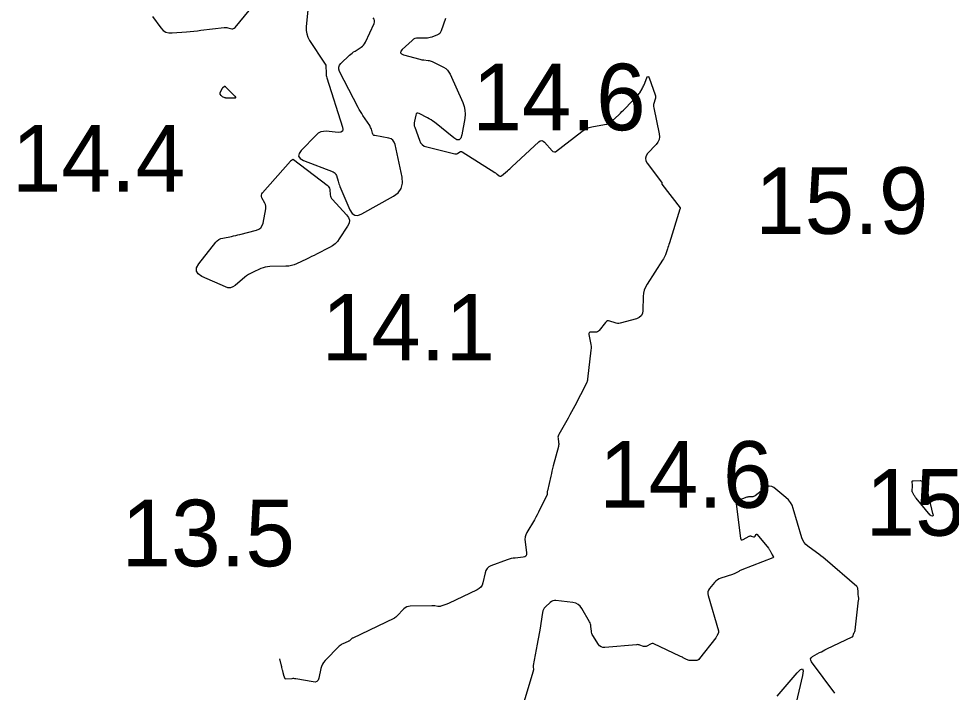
# Model space of a CAD drawing. Extents: x 3040093 to 3056816, y 408076 to 509144.
# Drawn here: x 3044652.9 to 3044722.9, y 434899.7 to 434950.3 of the extents above; entities that cross this region are included whole.
import ezdxf

# ---------------------------------------------------------------- set-up
doc = ezdxf.new("R2010")
doc.units = 0
doc.layers.add('V-CHAN-CONT-EL15', color=7, linetype='Continuous')
doc.layers.add('V-TOPO-SOUN-0810', color=7, linetype='Continuous')

msp = doc.modelspace()

# ---------------------------------------------------------------- linework, layer by layer
at = {"layer": 'V-CHAN-CONT-EL15'}
for points in [[(3044662.952, 434950.477), (3044663.578, 434949.62), (3044663.748, 434949.435), (3044663.946, 434949.31), (3044664.17, 434949.243), (3044664.42, 434949.237), (3044665.504, 434949.33), (3044665.773, 434949.354), (3044666.042, 434949.38), (3044666.31, 434949.408), (3044666.578, 434949.438), (3044668.316, 434949.641), (3044668.389, 434949.646), (3044668.463, 434949.645), (3044668.536, 434949.638), (3044668.609, 434949.625), (3044668.899, 434949.558), (3044668.968, 434949.551), (3044669.032, 434949.562), (3044669.088, 434949.591), (3044669.139, 434949.64), (3044670.207, 434950.937)], [(3044674.608, 434950.97), (3044674.487, 434949.687), (3044674.483, 434949.418), (3044674.524, 434949.161), (3044674.609, 434948.915), (3044674.738, 434948.68), (3044675.862, 434946.977), (3044675.874, 434946.958), (3044675.886, 434946.939), (3044675.896, 434946.92), (3044675.907, 434946.901), (3044675.948, 434946.823), (3044675.957, 434946.803), (3044675.963, 434946.782), (3044675.967, 434946.761), (3044675.969, 434946.74), (3044675.973, 434946.233), (3044675.978, 434946.141), (3044675.988, 434946.051), (3044676.006, 434945.962), (3044676.031, 434945.874), (3044677.209, 434942.164), (3044677.241, 434941.977), (3044677.199, 434941.85), (3044677.083, 434941.781), (3044676.894, 434941.772), (3044675.991, 434941.851), (3044675.774, 434941.848), (3044675.574, 434941.8), (3044675.391, 434941.705), (3044675.225, 434941.565), (3044674.114, 434940.41), (3044673.946, 434940.178), (3044673.917, 434939.977), (3044674.027, 434939.807), (3044674.277, 434939.668), (3044676.498, 434938.808), (3044676.589, 434938.761), (3044676.663, 434938.698), (3044676.719, 434938.618), (3044676.757, 434938.523), (3044676.873, 434938.107), (3044676.904, 434938.004), (3044676.938, 434937.902), (3044676.976, 434937.802), (3044677.016, 434937.702), (3044677.766, 434935.952), (3044677.926, 434935.69), (3044678.128, 434935.552), (3044678.373, 434935.537), (3044678.661, 434935.647), (3044681.034, 434936.97), (3044681.394, 434937.238), (3044681.622, 434937.565), (3044681.719, 434937.952), (3044681.684, 434938.399), (3044681.163, 434940.865), (3044681.102, 434941.042), (3044681.002, 434941.18), (3044680.862, 434941.277), (3044680.683, 434941.334), (3044679.643, 434941.527), (3044679.574, 434941.549), (3044679.52, 434941.585), (3044679.48, 434941.637), (3044679.453, 434941.704), (3044679.376, 434942.001), (3044679.353, 434942.074), (3044679.325, 434942.144), (3044679.292, 434942.212), (3044679.252, 434942.277), (3044678.748, 434943.036), (3044678.652, 434943.185), (3044678.56, 434943.336), (3044678.472, 434943.49), (3044678.389, 434943.646), (3044676.987, 434946.352), (3044676.928, 434946.518), (3044676.925, 434946.674), (3044676.98, 434946.82), (3044677.091, 434946.956), (3044677.741, 434947.563), (3044677.839, 434947.65), (3044677.941, 434947.732), (3044678.047, 434947.81), (3044678.157, 434947.882), (3044678.603, 434948.16), (3044678.707, 434948.236), (3044678.797, 434948.325), (3044678.873, 434948.426), (3044678.935, 434948.539), (3044679.576, 434949.945), (3044679.613, 434950.059), (3044679.616, 434950.168), (3044679.586, 434950.274), (3044679.523, 434950.376)], [(3044684.949, 434950.328), (3044684.625, 434949.387), (3044684.58, 434949.288), (3044684.517, 434949.205), (3044684.436, 434949.14), (3044684.338, 434949.091), (3044683.912, 434948.93), (3044683.805, 434948.895), (3044683.696, 434948.871), (3044683.584, 434948.857), (3044683.472, 434948.853), (3044682.902, 434948.86), (3044682.773, 434948.85), (3044682.654, 434948.817), (3044682.543, 434948.761), (3044682.441, 434948.683), (3044681.7, 434947.994), (3044681.589, 434947.86), (3044681.568, 434947.749), (3044681.638, 434947.66), (3044681.799, 434947.593), (3044683.01, 434947.266), (3044683.087, 434947.247), (3044683.165, 434947.232), (3044683.243, 434947.219), (3044683.322, 434947.21), (3044683.639, 434947.182), (3044683.717, 434947.171), (3044683.793, 434947.153), (3044683.867, 434947.128), (3044683.94, 434947.096), (3044684.804, 434946.658), (3044684.961, 434946.563), (3044685.094, 434946.445), (3044685.205, 434946.306), (3044685.293, 434946.145), (3044686.241, 434944.017), (3044686.346, 434943.727), (3044686.406, 434943.43), (3044686.42, 434943.128), (3044686.389, 434942.82), (3044686.174, 434941.578), (3044686.096, 434941.331), (3044685.97, 434941.211), (3044685.797, 434941.218), (3044685.575, 434941.352), (3044684.11, 434942.53), (3044683.987, 434942.624), (3044683.859, 434942.712), (3044683.727, 434942.792), (3044683.59, 434942.866), (3044682.964, 434943.182), (3044682.87, 434943.214), (3044682.796, 434943.204), (3044682.742, 434943.153), (3044682.707, 434943.06), (3044682.607, 434942.605), (3044682.59, 434942.492), (3044682.589, 434942.38), (3044682.604, 434942.269), (3044682.635, 434942.159), (3044682.981, 434941.179), (3044683.069, 434940.998), (3044683.19, 434940.854), (3044683.346, 434940.748), (3044683.535, 434940.679), (3044685.651, 434940.164), (3044685.701, 434940.157), (3044685.75, 434940.159), (3044685.796, 434940.172), (3044685.841, 434940.195), (3044686.018, 434940.307), (3044686.062, 434940.328), (3044686.106, 434940.335), (3044686.151, 434940.328), (3044686.195, 434940.307), (3044688.647, 434938.754), (3044688.69, 434938.726), (3044688.732, 434938.697), (3044688.774, 434938.668), (3044688.816, 434938.637), (3044688.98, 434938.512), (3044689.021, 434938.489), (3044689.061, 434938.482), (3044689.101, 434938.491), (3044689.141, 434938.515), (3044689.593, 434938.887), (3044689.681, 434938.961), (3044689.768, 434939.035), (3044689.854, 434939.111), (3044689.938, 434939.188), (3044691.954, 434941.05), (3044692.065, 434941.127), (3044692.173, 434941.149), (3044692.279, 434941.116), (3044692.382, 434941.029), (3044692.957, 434940.377), (3044692.974, 434940.36), (3044692.993, 434940.346), (3044693.014, 434940.335), (3044693.036, 434940.328), (3044693.13, 434940.302), (3044693.154, 434940.299), (3044693.176, 434940.301), (3044693.196, 434940.308), (3044693.216, 434940.32), (3044695.177, 434941.834), (3044695.353, 434941.954), (3044695.539, 434942.052), (3044695.736, 434942.126), (3044695.944, 434942.177), (3044696.889, 434942.351), (3044697.049, 434942.392), (3044697.198, 434942.454), (3044697.336, 434942.537), (3044697.463, 434942.641), (3044697.953, 434943.099), (3044698.074, 434943.215), (3044698.194, 434943.331), (3044698.313, 434943.45), (3044698.43, 434943.569), (3044699.317, 434944.486), (3044699.374, 434944.548), (3044699.428, 434944.613), (3044699.478, 434944.68), (3044699.525, 434944.75), (3044699.705, 434945.035), (3044699.748, 434945.107), (3044699.788, 434945.182), (3044699.823, 434945.258), (3044699.855, 434945.336), (3044700.055, 434945.863), (3044700.098, 434945.948), (3044700.141, 434945.976), (3044700.183, 434945.948), (3044700.226, 434945.862), (3044700.692, 434944.592), (3044700.714, 434944.513), (3044700.723, 434944.433), (3044700.718, 434944.353), (3044700.699, 434944.273), (3044700.596, 434943.952), (3044700.576, 434943.872), (3044700.566, 434943.791), (3044700.567, 434943.709), (3044700.579, 434943.627), (3044700.986, 434941.668), (3044701.008, 434941.446), (3044700.978, 434941.238), (3044700.896, 434941.044), (3044700.763, 434940.865), (3044700.124, 434940.177), (3044700.002, 434940.003), (3044699.955, 434939.826), (3044699.984, 434939.645), (3044700.089, 434939.46), (3044701.175, 434938.037), (3044701.182, 434938.026), (3044701.187, 434938.014), (3044701.189, 434938.002), (3044701.189, 434937.989), (3044701.184, 434937.936), (3044701.183, 434937.923), (3044701.186, 434937.91), (3044701.19, 434937.899), (3044701.197, 434937.888), (3044702.556, 434936.115), (3044702.559, 434936.11), (3044702.562, 434936.105), (3044702.564, 434936.1), (3044702.566, 434936.095), (3044702.573, 434936.07), (3044702.574, 434936.067), (3044702.574, 434936.063), (3044702.573, 434936.06), (3044702.572, 434936.057), (3044702.566, 434936.041), (3044702.562, 434936.032), (3044702.552, 434936.002), (3044702.549, 434935.992), (3044701.759, 434933.47), (3044701.724, 434933.358), (3044701.687, 434933.247), (3044701.65, 434933.137), (3044701.612, 434933.026), (3044701.456, 434932.586), (3044701.414, 434932.477), (3044701.366, 434932.371), (3044701.312, 434932.269), (3044701.251, 434932.17), (3044700.078, 434930.377), (3044699.955, 434930.157), (3044699.866, 434929.927), (3044699.81, 434929.686), (3044699.789, 434929.435), (3044699.771, 434928.389), (3044699.738, 434928.166), (3044699.646, 434927.989), (3044699.497, 434927.857), (3044699.289, 434927.77), (3044698.068, 434927.441), (3044697.968, 434927.421), (3044697.869, 434927.418), (3044697.771, 434927.429), (3044697.673, 434927.457), (3044697.282, 434927.597), (3044697.189, 434927.618), (3044697.104, 434927.609), (3044697.028, 434927.571), (3044696.96, 434927.503), (3044696.49, 434926.896), (3044696.431, 434926.835), (3044696.364, 434926.792), (3044696.289, 434926.767), (3044696.204, 434926.759), (3044695.85, 434926.763), (3044695.775, 434926.753), (3044695.726, 434926.722), (3044695.704, 434926.668), (3044695.709, 434926.592), (3044695.837, 434925.962), (3044695.859, 434925.828), (3044695.871, 434925.693), (3044695.871, 434925.558), (3044695.862, 434925.422), (3044695.62, 434923.231), (3044695.616, 434923.2), (3044695.61, 434923.169), (3044695.602, 434923.139), (3044695.592, 434923.109), (3044695.548, 434922.991), (3044695.536, 434922.961), (3044695.524, 434922.932), (3044695.511, 434922.904), (3044695.497, 434922.876), (3044694.657, 434921.238), (3044694.536, 434921.005), (3044694.413, 434920.774), (3044694.286, 434920.545), (3044694.157, 434920.317), (3044693.453, 434919.091), (3044693.419, 434919.021), (3044693.399, 434918.948), (3044693.391, 434918.873), (3044693.396, 434918.795), (3044693.442, 434918.48), (3044693.449, 434918.401), (3044693.449, 434918.323), (3044693.44, 434918.245), (3044693.424, 434918.168), (3044693.04, 434916.721), (3044692.989, 434916.528), (3044692.941, 434916.335), (3044692.894, 434916.141), (3044692.849, 434915.947), (3044692.595, 434914.837), (3044692.589, 434914.809), (3044692.585, 434914.78), (3044692.582, 434914.751), (3044692.581, 434914.722), (3044692.578, 434914.606), (3044692.576, 434914.578), (3044692.571, 434914.55), (3044692.563, 434914.523), (3044692.551, 434914.496), (3044692.015, 434913.421), (3044691.92, 434913.234), (3044691.821, 434913.048), (3044691.72, 434912.864), (3044691.616, 434912.682), (3044691.055, 434911.723), (3044690.974, 434911.555), (3044690.924, 434911.381), (3044690.904, 434911.201), (3044690.915, 434911.015), (3044691.03, 434910.18), (3044691.029, 434910.048), (3044690.985, 434909.949), (3044690.899, 434909.884), (3044690.77, 434909.854), (3044690.168, 434909.8), (3044690.019, 434909.782), (3044689.872, 434909.754), (3044689.727, 434909.716), (3044689.584, 434909.668), (3044688.361, 434909.211), (3044688.198, 434909.129), (3044688.069, 434909.016), (3044687.975, 434908.873), (3044687.916, 434908.7), (3044687.748, 434907.947), (3044687.689, 434907.771), (3044687.598, 434907.623), (3044687.473, 434907.5), (3044687.316, 434907.404), (3044685.172, 434906.382), (3044685.106, 434906.352), (3044685.039, 434906.324), (3044684.971, 434906.299), (3044684.903, 434906.276), (3044684.598, 434906.18), (3044684.543, 434906.166), (3044684.487, 434906.159), (3044684.43, 434906.158), (3044684.373, 434906.164), (3044684.144, 434906.2), (3044684.087, 434906.207), (3044684.03, 434906.213), (3044683.972, 434906.215), (3044683.914, 434906.215), (3044682.292, 434906.184), (3044682.16, 434906.169), (3044682.039, 434906.131), (3044681.928, 434906.068), (3044681.827, 434905.982), (3044681.287, 434905.427), (3044681.269, 434905.41), (3044681.251, 434905.393), (3044681.233, 434905.378), (3044681.214, 434905.363), (3044681.136, 434905.305), (3044681.116, 434905.291), (3044681.095, 434905.278), (3044681.074, 434905.266), (3044681.053, 434905.255), (3044677.974, 434903.791), (3044677.942, 434903.774), (3044677.912, 434903.755), (3044677.883, 434903.734), (3044677.856, 434903.71), (3044677.751, 434903.611), (3044677.724, 434903.587), (3044677.695, 434903.566), (3044677.664, 434903.548), (3044677.632, 434903.532), (3044677.241, 434903.359), (3044677.168, 434903.323), (3044677.098, 434903.28), (3044677.033, 434903.23), (3044676.972, 434903.174), (3044675.909, 434902.1), (3044675.793, 434901.966), (3044675.7, 434901.82), (3044675.629, 434901.661), (3044675.581, 434901.491), (3044675.432, 434900.785), (3044675.378, 434900.634), (3044675.288, 434900.536), (3044675.163, 434900.489), (3044675.003, 434900.495), (3044673.716, 434900.722), (3044673.639, 434900.734), (3044673.56, 434900.74), (3044673.482, 434900.74), (3044673.404, 434900.736), (3044672.95, 434900.696), (3044672.941, 434900.696), (3044672.934, 434900.698), (3044672.927, 434900.703), (3044672.921, 434900.71), (3044672.9, 434900.742), (3044672.895, 434900.75), (3044672.891, 434900.758), (3044672.887, 434900.767), (3044672.883, 434900.776), (3044672.858, 434900.85), (3044672.852, 434900.866), (3044672.848, 434900.882), (3044672.843, 434900.897), (3044672.839, 434900.913), (3044672.766, 434901.184), (3044672.753, 434901.234), (3044672.74, 434901.284), (3044672.726, 434901.335), (3044672.713, 434901.385), (3044672.66, 434901.59), (3044672.647, 434901.641), (3044672.634, 434901.692), (3044672.62, 434901.742), (3044672.607, 434901.793), (3044672.497, 434902.224)], [(3044714.184, 434899.649), (3044712.432, 434902.002), (3044712.37, 434902.117), (3044712.363, 434902.221), (3044712.41, 434902.313), (3044712.513, 434902.394), (3044713.035, 434902.693), (3044713.167, 434902.767), (3044713.299, 434902.838), (3044713.433, 434902.906), (3044713.568, 434902.972), (3044715.481, 434903.879), (3044715.506, 434903.894), (3044715.526, 434903.914), (3044715.542, 434903.937), (3044715.552, 434903.965), (3044715.585, 434904.091), (3044715.593, 434904.117), (3044715.603, 434904.143), (3044715.614, 434904.168), (3044715.626, 434904.192), (3044715.679, 434904.288), (3044715.691, 434904.312), (3044715.7, 434904.337), (3044715.707, 434904.363), (3044715.711, 434904.39), (3044715.965, 434906.635), (3044715.97, 434906.691), (3044715.972, 434906.748), (3044715.971, 434906.804), (3044715.966, 434906.861), (3044715.942, 434907.101), (3044715.937, 434907.15), (3044715.933, 434907.2), (3044715.928, 434907.25), (3044715.924, 434907.3), (3044715.909, 434907.499), (3044715.9, 434907.547), (3044715.884, 434907.59), (3044715.859, 434907.629), (3044715.825, 434907.664), (3044713.451, 434909.708), (3044713.296, 434909.839), (3044713.137, 434909.966), (3044712.976, 434910.091), (3044712.812, 434910.211), (3044712.151, 434910.687), (3044711.999, 434910.816), (3044711.874, 434910.963), (3044711.776, 434911.13), (3044711.705, 434911.316), (3044711.053, 434913.532), (3044710.965, 434913.769), (3044710.844, 434913.984), (3044710.692, 434914.179), (3044710.508, 434914.352), (3044709.607, 434915.087), (3044709.458, 434915.178), (3044709.309, 434915.21), (3044709.158, 434915.183), (3044709.006, 434915.097), (3044708.195, 434914.479), (3044708.142, 434914.444), (3044708.085, 434914.419), (3044708.024, 434914.402), (3044707.961, 434914.395), (3044707.7, 434914.385), (3044707.635, 434914.38), (3044707.571, 434914.37), (3044707.508, 434914.354), (3044707.447, 434914.334), (3044706.96, 434914.151), (3044706.873, 434914.104), (3044706.814, 434914.039), (3044706.784, 434913.958), (3044706.783, 434913.859), (3044707.09, 434911.293), (3044707.112, 434911.212), (3044707.153, 434911.168), (3044707.212, 434911.16), (3044707.291, 434911.189), (3044707.746, 434911.433), (3044707.784, 434911.449), (3044707.823, 434911.457), (3044707.863, 434911.458), (3044707.904, 434911.451), (3044708.08, 434911.403), (3044708.113, 434911.399), (3044708.142, 434911.405), (3044708.166, 434911.421), (3044708.187, 434911.447), (3044708.261, 434911.572), (3044708.28, 434911.596), (3044708.3, 434911.605), (3044708.321, 434911.6), (3044708.344, 434911.579), (3044709.202, 434910.543), (3044709.233, 434910.504), (3044709.26, 434910.464), (3044709.286, 434910.422), (3044709.308, 434910.379), (3044709.404, 434910.183), (3044709.422, 434910.149), (3044709.44, 434910.115), (3044709.459, 434910.081), (3044709.479, 434910.048), (3044709.562, 434909.917), (3044709.575, 434909.886), (3044709.575, 434909.86), (3044709.56, 434909.839), (3044709.531, 434909.823), (3044707.199, 434908.907), (3044707.138, 434908.882), (3044707.078, 434908.856), (3044707.019, 434908.828), (3044706.961, 434908.797), (3044706.73, 434908.674), (3044706.672, 434908.644), (3044706.612, 434908.617), (3044706.552, 434908.593), (3044706.49, 434908.571), (3044705.624, 434908.286), (3044705.488, 434908.231), (3044705.363, 434908.159), (3044705.25, 434908.069), (3044705.149, 434907.962), (3044704.767, 434907.502), (3044704.689, 434907.383), (3044704.645, 434907.257), (3044704.636, 434907.124), (3044704.661, 434906.984), (3044705.442, 434904.327), (3044705.451, 434904.282), (3044705.451, 434904.237), (3044705.443, 434904.193), (3044705.425, 434904.15), (3044705.338, 434903.978), (3044705.315, 434903.936), (3044705.291, 434903.895), (3044705.264, 434903.855), (3044705.236, 434903.817), (3044704.024, 434902.242), (3044703.964, 434902.178), (3044703.894, 434902.133), (3044703.815, 434902.106), (3044703.727, 434902.098), (3044703.317, 434902.104), (3044703.247, 434902.109), (3044703.178, 434902.122), (3044703.112, 434902.144), (3044703.048, 434902.174), (3044702.794, 434902.309), (3044702.731, 434902.343), (3044702.667, 434902.375), (3044702.603, 434902.407), (3044702.538, 434902.438), (3044700.601, 434903.348), (3044700.534, 434903.371), (3044700.467, 434903.377), (3044700.401, 434903.366), (3044700.336, 434903.338), (3044700.067, 434903.185), (3044700.006, 434903.157), (3044699.943, 434903.145), (3044699.879, 434903.146), (3044699.813, 434903.163), (3044699.549, 434903.258), (3044699.483, 434903.278), (3044699.415, 434903.29), (3044699.347, 434903.295), (3044699.277, 434903.292), (3044696.91, 434903.074), (3044696.76, 434903.078), (3044696.629, 434903.12), (3044696.516, 434903.199), (3044696.422, 434903.316), (3044696.009, 434903.977), (3044695.966, 434904.055), (3044695.933, 434904.137), (3044695.911, 434904.222), (3044695.898, 434904.31), (3044695.868, 434904.67), (3044695.856, 434904.758), (3044695.834, 434904.843), (3044695.803, 434904.926), (3044695.763, 434905.005), (3044695.18, 434906.01), (3044695.054, 434906.183), (3044694.901, 434906.314), (3044694.72, 434906.403), (3044694.512, 434906.451), (3044693.239, 434906.605), (3044693.12, 434906.608), (3044693.009, 434906.586), (3044692.906, 434906.539), (3044692.811, 434906.468), (3044692.446, 434906.133), (3044692.364, 434906.045), (3044692.3, 434905.947), (3044692.253, 434905.839), (3044692.225, 434905.721), (3044692.016, 434904.387), (3044691.974, 434904.124), (3044691.93, 434903.861), (3044691.884, 434903.599), (3044691.836, 434903.337), (3044691.537, 434901.737), (3044691.531, 434901.702), (3044691.528, 434901.666), (3044691.528, 434901.63), (3044691.53, 434901.594), (3044691.541, 434901.451), (3044691.543, 434901.415), (3044691.541, 434901.379), (3044691.535, 434901.344), (3044691.527, 434901.31), (3044690.529, 434897.963)], [(3044709.853, 434899.418), (3044711.348, 434901.176), (3044711.596, 434901.426), (3044711.744, 434901.477), (3044711.792, 434901.328), (3044711.741, 434900.98), (3044711.111, 434898.189)]]:
    msp.add_lwpolyline(points, dxfattribs=at)
for points in [[(3044668.503, 434944.342), (3044668.462, 434944.349), (3044668.421, 434944.36), (3044668.382, 434944.375), (3044668.212, 434944.449), (3044668.182, 434944.465), (3044668.155, 434944.484), (3044668.131, 434944.508), (3044668.111, 434944.535), (3044668.035, 434944.651), (3044668.021, 434944.681), (3044668.015, 434944.71), (3044668.017, 434944.741), (3044668.028, 434944.772), (3044668.164, 434945.046), (3044668.178, 434945.072), (3044668.194, 434945.097), (3044668.213, 434945.119), (3044668.234, 434945.14), (3044668.323, 434945.221), (3044668.345, 434945.236), (3044668.366, 434945.241), (3044668.388, 434945.235), (3044668.409, 434945.218), (3044669.126, 434944.479), (3044669.174, 434944.416), (3044669.18, 434944.371), (3044669.144, 434944.344), (3044669.064, 434944.336), (3044668.545, 434944.34)], [(3044676.31, 434936.989), (3044676.342, 434936.899), (3044676.389, 434936.816), (3044676.45, 434936.739), (3044677.523, 434935.589), (3044677.669, 434935.384), (3044677.729, 434935.171), (3044677.706, 434934.952), (3044677.598, 434934.725), (3044676.971, 434933.764), (3044676.823, 434933.565), (3044676.652, 434933.391), (3044676.46, 434933.241), (3044676.245, 434933.116), (3044675.267, 434932.626), (3044675.08, 434932.533), (3044674.892, 434932.44), (3044674.704, 434932.349), (3044674.516, 434932.259), (3044673.76, 434931.899), (3044673.569, 434931.82), (3044673.372, 434931.763), (3044673.171, 434931.727), (3044672.964, 434931.713), (3044671.75, 434931.693), (3044671.578, 434931.681), (3044671.41, 434931.653), (3044671.245, 434931.607), (3044671.085, 434931.544), (3044670.45, 434931.259), (3044670.295, 434931.183), (3044670.146, 434931.096), (3044670.004, 434930.999), (3044669.869, 434930.891), (3044669.14, 434930.271), (3044668.971, 434930.158), (3044668.793, 434930.104), (3044668.607, 434930.106), (3044668.413, 434930.167), (3044666.653, 434930.957), (3044666.369, 434931.137), (3044666.236, 434931.354), (3044666.254, 434931.607), (3044666.422, 434931.898), (3044667.697, 434933.516), (3044667.806, 434933.633), (3044667.93, 434933.725), (3044668.069, 434933.793), (3044668.223, 434933.837), (3044668.867, 434933.962), (3044669.028, 434933.994), (3044669.189, 434934.029), (3044669.349, 434934.066), (3044669.508, 434934.106), (3044670.75, 434934.423), (3044670.939, 434934.497), (3044671.086, 434934.611), (3044671.189, 434934.765), (3044671.25, 434934.959), (3044671.443, 434936.019), (3044671.454, 434936.131), (3044671.447, 434936.24), (3044671.422, 434936.346), (3044671.378, 434936.45), (3044671.164, 434936.858), (3044671.126, 434936.959), (3044671.122, 434937.055), (3044671.149, 434937.147), (3044671.209, 434937.236), (3044673.309, 434939.618), (3044673.325, 434939.634), (3044673.341, 434939.65), (3044673.358, 434939.665), (3044673.376, 434939.679), (3044673.448, 434939.733), (3044673.467, 434939.743), (3044673.485, 434939.747), (3044673.503, 434939.743), (3044673.521, 434939.733), (3044676.066, 434937.803), (3044676.137, 434937.738), (3044676.191, 434937.663), (3044676.228, 434937.578), (3044676.248, 434937.483), (3044676.292, 434937.085)], [(3044721.522, 434913.139), (3044721.526, 434913.126), (3044721.531, 434913.113), (3044721.537, 434913.1), (3044721.56, 434913.049), (3044721.564, 434913.037), (3044721.566, 434913.025), (3044721.565, 434913.013), (3044721.561, 434913), (3044721.54, 434912.951), (3044721.534, 434912.941), (3044721.526, 434912.935), (3044721.516, 434912.934), (3044721.505, 434912.938), (3044721.414, 434912.979), (3044721.395, 434912.989), (3044721.378, 434913), (3044721.362, 434913.014), (3044721.348, 434913.029), (3044720.279, 434914.307), (3044720.242, 434914.354), (3044720.207, 434914.402), (3044720.175, 434914.453), (3044720.145, 434914.505), (3044720.019, 434914.736), (3044719.999, 434914.78), (3044719.987, 434914.824), (3044719.982, 434914.871), (3044719.984, 434914.918), (3044720.008, 434915.111), (3044720.012, 434915.16), (3044720.013, 434915.208), (3044720.011, 434915.256), (3044720.006, 434915.304), (3044719.976, 434915.509), (3044719.976, 434915.553), (3044719.99, 434915.585), (3044720.019, 434915.604), (3044720.063, 434915.61), (3044720.578, 434915.615), (3044720.625, 434915.612), (3044720.671, 434915.602), (3044720.714, 434915.585), (3044720.756, 434915.562), (3044720.918, 434915.455), (3044720.955, 434915.425), (3044720.984, 434915.391), (3044721.006, 434915.351), (3044721.021, 434915.306), (3044721.519, 434913.152)]]:
    msp.add_lwpolyline(points, close=True, dxfattribs=at)

# ---------------------------------------------------------------- texts
at = {"layer": 'V-TOPO-SOUN-0810'}
for s, p in [('14.6 ', (3044686.963, 434941.93)), ('14.4 ', (3044652.383, 434937.33)), ('15.9 ', (3044708.193, 434934.15)), ('14.1 ', (3044675.643, 434924.64)), ('14.6 ', (3044696.483, 434913.58)), ('15.2 ', (3044716.493, 434911.48)), ('13.5 ', (3044660.623, 434909.18))]:
    msp.add_text(s, height=5, dxfattribs=at).set_placement(p)

doc.saveas('drawing.dxf')
